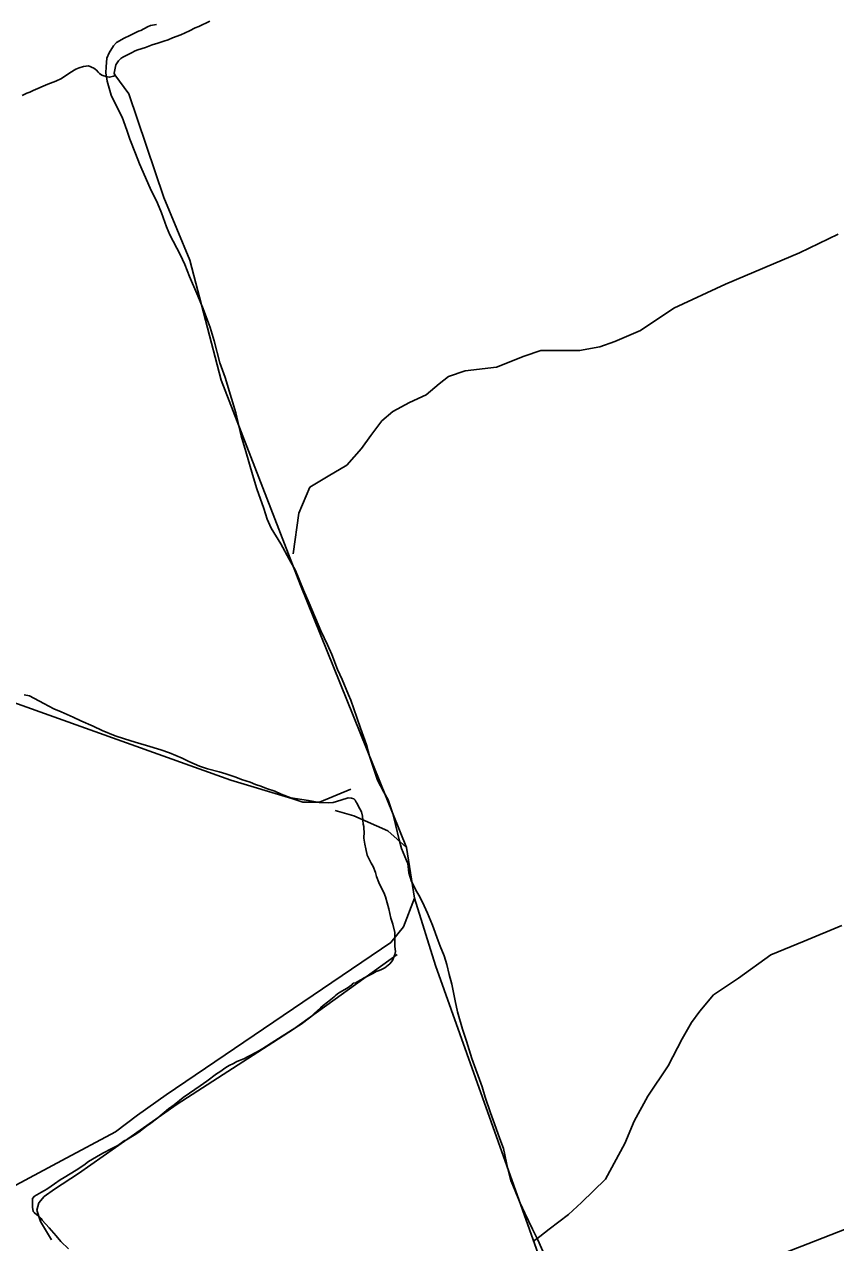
# Model space of a CAD drawing. Extents: x 3161564 to 3199464, y 849354 to 874788.
# Drawn here: x 3167816 to 3169375, y 857963 to 860307 of the extents above; entities that cross this region are included whole.
import ezdxf

# ---------------------------------------------------------------- set-up
doc = ezdxf.new("R2010")
doc.units = 0
doc.layers.add('V-SITE-VEGE', color=7, linetype='Continuous')
doc.layers.add('V-TOPO-SHOR', color=7, linetype='Continuous')

msp = doc.modelspace()

# ---------------------------------------------------------------- linework, layer by layer
at = {"layer": 'V-SITE-VEGE'}
for p, q in [((3168034.9, 860294.5), (3168018.2, 860285.6)), ((3168039.8, 860295.6), (3168034.9, 860294.5)), ((3168052.1, 860302.7), (3168039.8, 860295.6)), ((3168058.2, 860305.1), (3168052.1, 860302.7)), ((3168069.9, 860307.3), (3168058.2, 860305.1)), ((3167986.8, 860266), (3167978.6, 860252.7)), ((3167993, 860272.6), (3167986.8, 860266)), ((3168007.2, 860280.9), (3167993, 860272.6)), ((3168018.2, 860285.6), (3168007.2, 860280.9)), ((3167974.2, 860242.4), (3167972.7, 860225.9)), ((3167978.6, 860252.7), (3167974.2, 860242.4)), ((3167972.7, 860225.9), (3167972.5, 860214.3)), ((3167972.5, 860214.3), (3167974.6, 860197.8)), ((3167974.6, 860197.8), (3167982.7, 860170.8)), ((3167982.7, 860170.8), (3167988.6, 860157.9)), ((3167988.6, 860157.9), (3168003.4, 860129)), ((3168003.4, 860129), (3168012.8, 860103.8)), ((3168012.8, 860103.8), (3168018.6, 860086.6)), ((3168018.6, 860086.6), (3168029.1, 860059)), ((3168029.1, 860059), (3168036.7, 860039.3)), ((3168036.7, 860039.3), (3168057.3, 859992)), ((3168057.3, 859992), (3168071.4, 859963.6)), ((3168071.4, 859963.6), (3168079.1, 859944.6)), ((3168079.1, 859944.6), (3168089, 859917.6)), ((3168089, 859917.6), (3168095.4, 859902.2)), ((3168095.4, 859902.2), (3168115, 859864.6)), ((3168115, 859864.6), (3168123.8, 859845.6)), ((3168123.8, 859845.6), (3168133.2, 859822.2)), ((3168133.2, 859822.2), (3168149, 859785.3)), ((3168149, 859785.3), (3168159.6, 859760.1)), ((3168159.6, 859760.1), (3168173, 859723.9)), ((3168173, 859723.9), (3168180.6, 859698.7)), ((3168180.6, 859698.7), (3168191.4, 859656.4)), ((3168191.4, 859656.4), (3168201.4, 859628.2)), ((3168201.4, 859628.2), (3168214.1, 859587.7)), ((3168214.1, 859587.7), (3168222.2, 859560.1)), ((3168222.2, 859560.1), (3168232.4, 859515.9)), ((3168232.4, 859515.9), (3168241.7, 859485.3)), ((3168241.7, 859485.3), (3168254.4, 859441.1)), ((3168254.4, 859441.1), (3168262.5, 859413.5)), ((3168262.5, 859413.5), (3168275.9, 859376)), ((3168275.9, 859376), (3168282.2, 859355.2)), ((3168282.2, 859355.2), (3168289.9, 859338)), ((3168289.9, 859338), (3168308.9, 859307.7)), ((3168308.9, 859307.7), (3168324.9, 859278.2)), ((3168324.9, 859278.2), (3168336.8, 859256.6)), ((3168336.8, 859256.6), (3168352.6, 859218.5)), ((3168352.6, 859218.5), (3168363.2, 859193.9)), ((3168363.2, 859193.9), (3168385.5, 859140.4)), ((3168385.5, 859140.4), (3168398.5, 859113.9)), ((3168398.5, 859113.9), (3168406.7, 859094.9)), ((3168406.7, 859094.9), (3168417.8, 859066)), ((3168417.8, 859066), (3168426.6, 859046.9)), ((3168426.6, 859046.9), (3168439, 859017.4)), ((3167825.5, 859015.5), (3167815.1, 859017.5)), ((3167853.3, 859001), (3167825.5, 859015.5)), ((3167872, 858990.3), (3167853.3, 859001)), ((3168439, 859017.4), (3168443.1, 859007)), ((3168443.1, 859007), (3168454.7, 858973.8)), ((3167886.6, 858984.6), (3167872, 858990.3)), ((3167909.6, 858974.4), (3167886.6, 858984.6)), ((3167924.2, 858967.4), (3167909.6, 858974.4)), ((3167947.8, 858957.3), (3167924.2, 858967.4)), ((3167965.4, 858949.1), (3167947.8, 858957.3)), ((3168454.7, 858973.8), (3168461.7, 858953)), ((3168461.7, 858953), (3168473.4, 858921)), ((3167990.2, 858938.3), (3167965.4, 858949.1)), ((3168007.8, 858932.5), (3167990.2, 858938.3)), ((3168028.5, 858926.6), (3168007.8, 858932.5)), ((3168050.3, 858920.2), (3168028.5, 858926.6)), ((3168077.7, 858911.8), (3168050.3, 858920.2)), ((3168094.7, 858906), (3168077.7, 858911.8)), ((3168118.9, 858895.8), (3168094.7, 858906)), ((3168473.4, 858921), (3168479.1, 858899.6)), ((3168131.6, 858888.9), (3168118.9, 858895.8)), ((3168152.2, 858880), (3168131.6, 858888.9)), ((3168479.1, 858899.6), (3168494.8, 858853.5)), ((3168168, 858874.9), (3168152.2, 858880)), ((3168189.9, 858869), (3168168, 858874.9)), ((3168203.2, 858865.1), (3168189.9, 858869)), ((3168222.1, 858859.3), (3168203.2, 858865.1)), ((3168233, 858854.8), (3168222.1, 858859.3)), ((3168250, 858849.7), (3168233, 858854.8)), ((3168259.7, 858845.2), (3168250, 858849.7)), ((3168270, 858841.4), (3168259.7, 858845.2)), ((3168280.9, 858837), (3168270, 858841.4)), ((3168297.3, 858831.8), (3168280.9, 858837)), ((3168494.8, 858853.5), (3168506.6, 858830.1)), ((3168309.4, 858826.1), (3168297.3, 858831.8)), ((3168328.2, 858819.1), (3168309.4, 858826.1)), ((3168361.7, 858814.2), (3168328.2, 858819.1)), ((3168382.4, 858810.2), (3168361.7, 858814.2)), ((3168424, 858815), (3168409.3, 858810.4)), ((3168438.1, 858819.1), (3168424, 858815)), ((3168444.8, 858818.9), (3168438.1, 858819.1)), ((3168449, 858817), (3168444.8, 858818.9)), ((3168451.4, 858814.6), (3168449, 858817)), ((3168453.8, 858810.9), (3168451.4, 858814.6)), ((3168506.6, 858830.1), (3168514.9, 858815.3)), ((3168514.9, 858815.3), (3168524.3, 858788.3)), ((3168387.9, 858810.1), (3168382.4, 858810.2)), ((3168400.7, 858809.9), (3168387.9, 858810.1)), ((3168409.3, 858810.4), (3168400.7, 858809.9)), ((3168455.6, 858808.4), (3168453.8, 858810.9)), ((3168457.4, 858804.1), (3168455.6, 858808.4)), ((3168463.9, 858792.4), (3168457.4, 858804.1)), ((3168465.6, 858783.8), (3168463.9, 858792.4)), ((3168524.3, 858788.3), (3168529.4, 858768.1)), ((3168467.2, 858768.5), (3168465.6, 858783.8)), ((3168468.3, 858764.2), (3168467.2, 858768.5)), ((3168468.2, 858759.3), (3168468.3, 858764.2)), ((3168529.4, 858768.1), (3168536.2, 858738.7)), ((3168468.7, 858753.8), (3168468.2, 858759.3)), ((3168468.5, 858741.6), (3168468.7, 858753.8)), ((3168470.2, 858730), (3168468.5, 858741.6)), ((3168471.9, 858721.4), (3168470.2, 858730)), ((3168474.7, 858709.2), (3168471.9, 858721.4)), ((3168536.2, 858738.7), (3168540.8, 858721.5)), ((3168540.8, 858721.5), (3168550.2, 858698.8)), ((3168477.1, 858703.6), (3168474.7, 858709.2)), ((3168482.4, 858693.8), (3168477.1, 858703.6)), ((3168550.2, 858698.8), (3168552.6, 858692.6)), ((3168486.5, 858687), (3168482.4, 858693.8)), ((3168490.6, 858675.3), (3168486.5, 858687)), ((3168492.9, 858668), (3168490.6, 858675.3)), ((3168552.6, 858692.6), (3168554.7, 858674.9)), ((3168554.7, 858674.9), (3168559.9, 858658.3)), ((3168497, 858656.3), (3168492.9, 858668)), ((3168500.6, 858649.5), (3168497, 858656.3)), ((3168506.5, 858637.2), (3168500.6, 858649.5)), ((3168559.9, 858658.3), (3168570, 858638.6)), ((3168510, 858628.6), (3168506.5, 858637.2)), ((3168516.3, 858605.9), (3168510, 858628.6)), ((3168570, 858638.6), (3168575.9, 858628.7)), ((3168575.9, 858628.7), (3168584.2, 858611.5)), ((3168520.3, 858587.6), (3168516.3, 858605.9)), ((3168584.2, 858611.5), (3168590.6, 858597.4)), ((3168523.8, 858576.5), (3168520.3, 858587.6)), ((3168590.6, 858597.4), (3168600.6, 858574)), ((3168527.8, 858560), (3168523.8, 858576.5)), ((3168528.2, 858550.8), (3168527.8, 858560)), ((3168600.6, 858574), (3168611.1, 858543.9)), ((3168527.9, 858533.1), (3168528.2, 858550.8)), ((3168529, 858523.9), (3168527.9, 858533.1)), ((3168611.1, 858543.9), (3168615.2, 858534.1)), ((3168615.2, 858534.1), (3168622.8, 858515)), ((3168518.2, 858499.7), (3168523.2, 858506.3)), ((3168523.2, 858506.3), (3168527.7, 858517.8)), ((3168527.7, 858517.8), (3168529, 858523.9)), ((3168622.8, 858515), (3168628.1, 858498.5)), ((3168485.5, 858481.3), (3168491.7, 858484.9)), ((3168491.7, 858484.9), (3168497.9, 858487.2)), ((3168497.9, 858487.2), (3168502.2, 858489)), ((3168502.2, 858489), (3168508.9, 858491.9)), ((3168508.9, 858491.9), (3168512, 858494.9)), ((3168512, 858494.9), (3168518.2, 858499.7)), ((3168628.1, 858498.5), (3168632.6, 858479.5)), ((3168444.9, 858459.4), (3168448, 858462.4)), ((3168448, 858462.4), (3168452.9, 858463.5)), ((3168452.9, 858463.5), (3168455.4, 858465.3)), ((3168455.4, 858465.3), (3168464, 858469.5)), ((3168464, 858469.5), (3168467.7, 858472.5)), ((3168467.7, 858472.5), (3168472.6, 858474.8)), ((3168472.6, 858474.8), (3168480.6, 858479)), ((3168480.6, 858479), (3168485.5, 858481.3)), ((3168632.6, 858479.5), (3168637.8, 858460.5)), ((3168637.8, 858460.5), (3168644, 858428.6)), ((3168398.6, 858426), (3168411.5, 858436.2)), ((3168411.5, 858436.2), (3168413.4, 858438.6)), ((3168413.4, 858438.6), (3168417.7, 858442.2)), ((3168417.7, 858442.2), (3168421.4, 858444.5)), ((3168421.4, 858444.5), (3168436.2, 858452.8)), ((3168436.2, 858452.8), (3168444.9, 858459.4)), ((3168373.2, 858405.1), (3168384.9, 858415.2)), ((3168384.9, 858415.2), (3168389.9, 858419.4)), ((3168389.9, 858419.4), (3168398.6, 858426)), ((3168644, 858428.6), (3168648.5, 858407.8)), ((3168347.8, 858383.5), (3168366.3, 858397.8)), ((3168366.3, 858397.8), (3168373.2, 858405.1)), ((3168648.5, 858407.8), (3168658.3, 858374)), ((3168304, 858356.2), (3168330.5, 858372.8)), ((3168330.5, 858372.8), (3168347.8, 858383.5)), ((3168658.3, 858374), (3168665.9, 858351.3)), ((3168274.4, 858337.1), (3168290.4, 858347.2)), ((3168290.4, 858347.2), (3168304, 858356.2)), ((3168665.9, 858351.3), (3168675.7, 858317.6)), ((3168237.4, 858317), (3168246, 858321.7)), ((3168246, 858321.7), (3168263.3, 858330.6)), ((3168263.3, 858330.6), (3168274.4, 858337.1)), ((3168191.2, 858292.1), (3168202.9, 858300.5)), ((3168202.9, 858300.5), (3168209.1, 858304)), ((3168209.1, 858304), (3168217.7, 858308.2)), ((3168217.7, 858308.2), (3168223.9, 858311.7)), ((3168223.9, 858311.7), (3168237.4, 858317)), ((3168675.7, 858317.6), (3168695.6, 858263.5)), ((3168153.5, 858265.3), (3168166.5, 858274.2)), ((3168166.5, 858274.2), (3168185, 858288)), ((3168185, 858288), (3168191.2, 858292.1)), ((3168120.8, 858242.6), (3168133.1, 858251)), ((3168133.1, 858251), (3168153.5, 858265.3)), ((3168695.6, 858263.5), (3168701.9, 858243.3)), ((3168093, 858221.1), (3168103.5, 858228.9)), ((3168103.5, 858228.9), (3168120.8, 858242.6)), ((3168701.9, 858243.3), (3168711.8, 858213.2)), ((3168058.9, 858193.6), (3168071.9, 858203.8)), ((3168071.9, 858203.8), (3168093, 858221.1)), ((3168711.8, 858213.2), (3168719.4, 858192.3)), ((3168035.4, 858176.3), (3168050.3, 858187.7)), ((3168050.3, 858187.7), (3168058.9, 858193.6)), ((3168719.4, 858192.3), (3168729.9, 858162.9)), ((3167995.3, 858150.1), (3168007.7, 858159.1)), ((3168007.7, 858159.1), (3168012, 858161.4)), ((3168012, 858161.4), (3168026.8, 858170.3)), ((3168026.8, 858170.3), (3168035.4, 858176.3)), ((3168729.9, 858162.9), (3168736.9, 858144.4)), ((3167954.1, 858128.8), (3167966.4, 858135.3)), ((3167966.4, 858135.3), (3167983.6, 858144.8)), ((3167983.6, 858144.8), (3167995.3, 858150.1)), ((3168736.9, 858144.4), (3168742.5, 858116.9)), ((3167915.2, 858103.2), (3167930, 858112.8)), ((3167930, 858112.8), (3167938.7, 858119.3)), ((3167938.7, 858119.3), (3167954.1, 858128.8)), ((3168742.5, 858116.9), (3168744.8, 858108.3)), ((3168744.8, 858108.3), (3168751.1, 858083.1)), ((3167884.4, 858084.2), (3167891.8, 858089)), ((3167891.8, 858089), (3167915.2, 858103.2)), ((3167848.5, 858060.4), (3167854.1, 858064)), ((3167854.1, 858064), (3167859, 858066.3)), ((3167859, 858066.3), (3167867.1, 858072.3)), ((3167867.1, 858072.3), (3167873.8, 858076.5)), ((3167873.8, 858076.5), (3167884.4, 858084.2)), ((3168751.1, 858083.1), (3168758.2, 858066.5)), ((3168758.2, 858066.5), (3168768.7, 858039.5)), ((3167831, 858031.4), (3167831.3, 858048.5)), ((3167831.3, 858048.5), (3167835, 858052.7)), ((3167835, 858052.7), (3167848.5, 858060.4)), ((3168768.7, 858039.5), (3168777.6, 858020.4)), ((3167832.7, 858023.4), (3167831, 858031.4)), ((3167834.5, 858021.6), (3167832.7, 858023.4)), ((3167839.3, 858017.2), (3167834.5, 858021.6)), ((3167843.5, 858014.1), (3167839.3, 858017.2)), ((3167847.7, 858009.7), (3167843.5, 858014.1)), ((3168777.6, 858020.4), (3168792.9, 857989.7)), ((3167850.1, 858006.7), (3167847.7, 858009.7)), ((3167863.3, 857991.8), (3167850.1, 858006.7)), ((3167876.4, 857976.3), (3167863.3, 857991.8)), ((3167886, 857965.8), (3167876.4, 857976.3)), ((3168792.9, 857989.7), (3168802.9, 857968.7)), ((3168802.9, 857968.7), (3168817.1, 857936.8)), ((3167900.4, 857951.5), (3167886, 857965.8))]:
    msp.add_line(p, q, dxfattribs=at)
at = {"layer": 'V-TOPO-SHOR'}
for points in [[(3168172.3, 860313.4), (3168151.3, 860303.4), (3168143.9, 860300.5), (3168133.4, 860295.1), (3168116.2, 860287.3), (3168100.2, 860281.2), (3168091.9, 860277.6), (3168083.7, 860275.2), (3168072.5, 860271.3), (3168061, 860267.8), (3168048.7, 860262.8), (3168033.8, 860258.2), (3168028.5, 860256.1), (3168021.4, 860252.8), (3168012.5, 860248.2), (3168008.7, 860246), (3168005, 860244.2), (3168000.8, 860241.7), (3167996.3, 860237.3), (3167991.7, 860229.2), (3167988.9, 860216.7), (3167988.5, 860213.3), (3167989.6, 860210), (3167987.7, 860207.4), (3167978.7, 860205.7), (3167974.7, 860206.2), (3167964.3, 860209.3), (3167959.9, 860212.7), (3167957.4, 860215.3), (3167954.1, 860219.1), (3167949.3, 860222.9), (3167938.7, 860227.5), (3167934.2, 860227.2), (3167929.4, 860226.2), (3167920.8, 860223.4), (3167914.5, 860220.9), (3167902.8, 860214), (3167886.7, 860203.2), (3167875.9, 860198.1), (3167860.9, 860192.1), (3167832.5, 860180), (3167826.2, 860177.1), (3167820.6, 860175), (3167811.6, 860170.7)], [(3169026.5, 857343.4), (3168833.4, 857857), (3168606, 858496.5), (3168566, 858626.2), (3168550.1, 858723.9), (3168346.7, 859228.4), (3168193.9, 859622.7), (3168133.5, 859853.6), (3168083.8, 859974.4), (3168016.3, 860173.4), (3167989.6, 860210)], [(3168332.5, 859288.8), (3168343.1, 859366.9), (3168364.4, 859416.7), (3168400, 859438), (3168435.5, 859459.3), (3168463.9, 859491.3), (3168481.7, 859516.1), (3168503, 859544.6), (3168524.3, 859562.3), (3168556.3, 859580.1), (3168588.2, 859594.3), (3168613.1, 859615.6), (3168630.9, 859629.8), (3168662.9, 859640.5), (3168723.3, 859647.6), (3168776.5, 859668.9), (3168808.5, 859679.6), (3168836.9, 859679.6), (3168883.1, 859679.6), (3168922.2, 859686.7), (3168950.6, 859697.3), (3169000.4, 859718.6), (3169064.3, 859761.3), (3169163.8, 859807.5), (3169256.2, 859846.5), (3169305.9, 859867.8), (3169380.5, 859903.4)], [(3168443.5, 858835.8), (3168383.1, 858810.9), (3168351.1, 858810.9), (3168329.8, 858818), (3168212.5, 858853.5), (3167670.8, 859047.2), (3167011.7, 859281.6), (3166871.4, 859333.2), (3166192.8, 859560.5), (3166183.9, 859581.9), (3166189.3, 859597.8), (3166180.4, 859613.8), (3166176.8, 859620.9), (3166173.3, 859633.4), (3166171.5, 859640.5), (3166154.5, 859651.7)], [(3168550.1, 858723.9), (3168514.5, 858755.8), (3168448.8, 858784.3), (3168413.3, 858794.9)], [(3167079.2, 858489.4), (3167297.7, 858393.5), (3167368.8, 858363.3), (3167439.8, 858315.3), (3167532.2, 858240.7), (3167754.2, 858050.6), (3167887.5, 858121.7), (3167990.5, 858176.7), (3168033.1, 858208.7), (3168088.2, 858247.8), (3168519.9, 858540.9), (3168544.7, 858571.1), (3168566, 858626.2)], [(3169387.6, 858573.8), (3169314.8, 858543.6), (3169250.8, 858516.9), (3169188.7, 858472.5), (3169140.7, 858440.5), (3169114.1, 858408.6), (3169098.1, 858387.2), (3169080.3, 858355.3), (3169053.7, 858303.8), (3169014.6, 858245.1), (3168987.9, 858197.2), (3168970.2, 858154.5), (3168932.9, 858085.3), (3168886.7, 858040.9), (3168861.8, 858017.8), (3168824.5, 857989.3), (3168806.7, 857975.1), (3168794.3, 857966.3)], [(3167867.9, 857968.9), (3167846.6, 858004.4), (3167839.5, 858025.8), (3167843.1, 858040), (3167853.7, 858052.4), (3167873.3, 858066.6), (3167919.4, 858096.8), (3168109.5, 858230), (3168333.3, 858373.9), (3168532.3, 858517.8)], [(3168863.6, 857783.3), (3169321.9, 857960.9), (3169575.9, 858060.4), (3170172.8, 858282.4)]]:
    msp.add_lwpolyline(points, dxfattribs=at)

doc.saveas('drawing.dxf')
